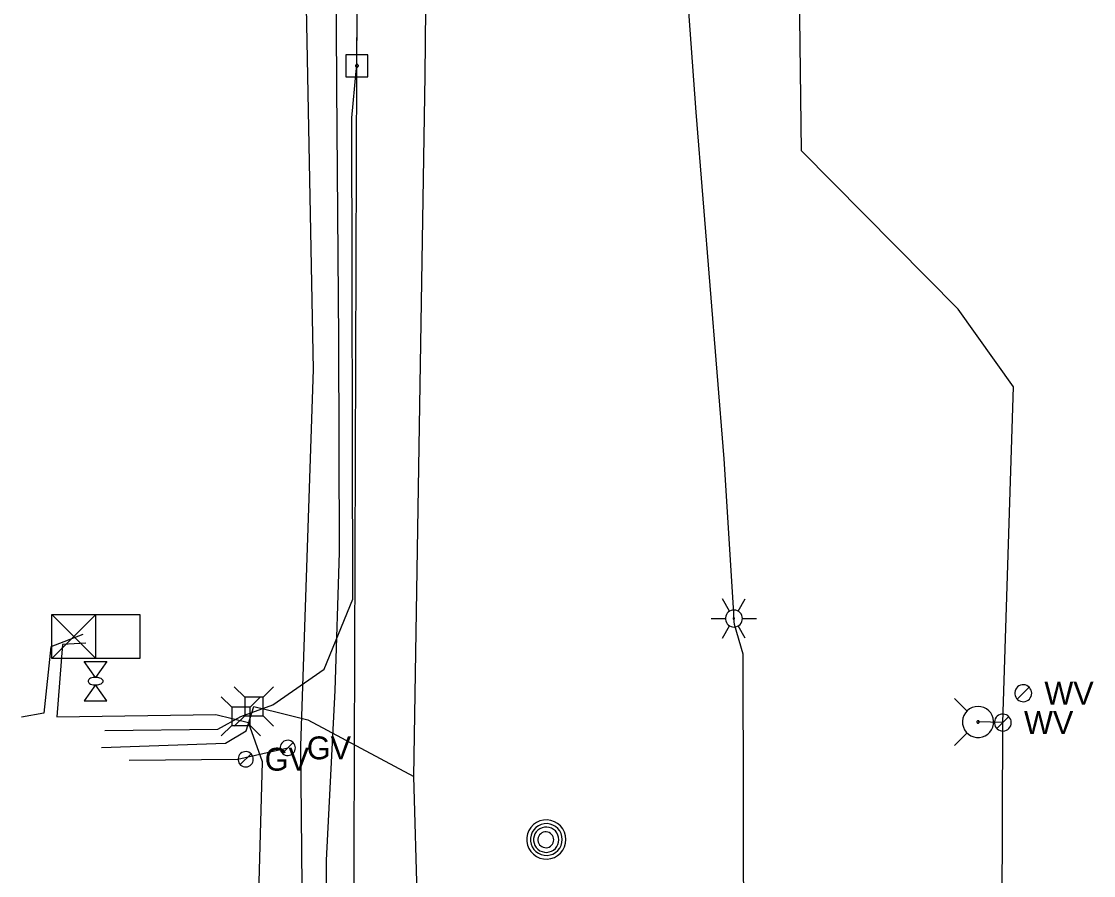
# Model space of a CAD drawing. Extents: x 596028 to 606371, y 330010 to 403088.
# Drawn here: x 601989.6 to 602170, y 368678.8 to 368822.6 of the extents above; entities that cross this region are included whole.
import ezdxf

# ---------------------------------------------------------------- set-up
doc = ezdxf.new("R2010")
doc.units = 0
for name, color, linetype in [('E_LTG', 7, 'Continuous'), ('E_SIG', 7, 'Continuous'), ('E_UTL_AG_Bold', 7, 'Continuous'), ('E_UTL_E_Bold', 7, 'Continuous'), ('E_UTL_E_UG', 7, 'Continuous'), ('E_UTL_EPowerPole', 7, 'Continuous'), ('E_UTL_G', 7, 'Continuous'), ('E_UTL_G_UG', 7, 'Continuous'), ('E_UTL_MH', 7, 'Continuous'), ('E_UTL_Overhead', 7, 'Continuous'), ('E_UTL_T_UG', 7, 'Continuous'), ('E_UTL_TV_UG', 7, 'Continuous'), ('E_UTL_W', 7, 'Continuous'), ('E_UTL_W_UG', 7, 'Continuous'), ('E_UTL_WHydrant', 7, 'Continuous')]:
    doc.layers.add(name, color=color, linetype=linetype)

msp = doc.modelspace()

# ---------------------------------------------------------------- linework, layer by layer
at = {"layer": 'E_LTG'}
for points in [[(602108.76, 368723.3), (602107.57, 368725.36)], [(602110.19, 368723.3), (602111.38, 368725.36)], [(602110.91, 368722.06), (602110.88, 368722.33), (602110.8, 368722.59), (602110.68, 368722.83), (602110.51, 368723.04), (602110.31, 368723.22), (602110.07, 368723.36), (602109.81, 368723.45), (602109.54, 368723.48), (602109.27, 368723.47), (602109.01, 368723.41), (602108.76, 368723.3), (602108.54, 368723.14), (602108.35, 368722.94), (602108.21, 368722.71), (602108.11, 368722.46), (602108.05, 368722.19), (602108.05, 368721.92), (602108.11, 368721.65), (602108.21, 368721.4), (602108.35, 368721.17), (602108.54, 368720.98), (602108.76, 368720.82), (602109.01, 368720.71), (602109.27, 368720.64), (602109.54, 368720.63), (602109.81, 368720.67), (602110.07, 368720.76), (602110.31, 368720.89), (602110.51, 368721.07), (602110.68, 368721.28), (602110.8, 368721.53), (602110.88, 368721.79), (602110.91, 368722.06)], [(602110.91, 368722.06), (602110.88, 368722.33), (602110.8, 368722.59), (602110.68, 368722.83), (602110.51, 368723.04), (602110.31, 368723.22), (602110.07, 368723.36), (602109.81, 368723.45), (602109.54, 368723.48), (602109.27, 368723.47), (602109.01, 368723.41), (602108.76, 368723.3), (602108.54, 368723.14), (602108.35, 368722.94), (602108.21, 368722.71), (602108.11, 368722.46), (602108.05, 368722.19), (602108.05, 368721.92), (602108.11, 368721.65), (602108.21, 368721.4), (602108.35, 368721.17), (602108.54, 368720.98), (602108.76, 368720.82), (602109.01, 368720.71), (602109.27, 368720.64), (602109.54, 368720.63), (602109.81, 368720.67), (602110.07, 368720.76), (602110.31, 368720.89), (602110.51, 368721.07), (602110.68, 368721.28), (602110.8, 368721.53), (602110.88, 368721.79), (602110.91, 368722.06)], [(602110.91, 368722.06), (602110.88, 368722.33), (602110.8, 368722.59), (602110.68, 368722.83), (602110.51, 368723.04), (602110.31, 368723.22), (602110.07, 368723.36), (602109.81, 368723.45), (602109.54, 368723.48), (602109.27, 368723.47), (602109.01, 368723.41), (602108.76, 368723.3), (602108.54, 368723.14), (602108.35, 368722.94), (602108.21, 368722.71), (602108.11, 368722.46), (602108.05, 368722.19), (602108.05, 368721.92), (602108.11, 368721.65), (602108.21, 368721.4), (602108.35, 368721.17), (602108.54, 368720.98), (602108.76, 368720.82), (602109.01, 368720.71), (602109.27, 368720.64), (602109.54, 368720.63), (602109.81, 368720.67), (602110.07, 368720.76), (602110.31, 368720.89), (602110.51, 368721.07), (602110.68, 368721.28), (602110.8, 368721.53), (602110.88, 368721.79), (602110.91, 368722.06)], [(602105.67, 368722.06), (602108.05, 368722.06)], [(602107.57, 368718.76), (602108.76, 368720.82)], [(602109.6, 368722.06), (602109.59, 368722.08), (602109.59, 368722.1), (602109.58, 368722.12), (602109.56, 368722.14), (602109.55, 368722.15), (602109.53, 368722.17), (602109.5, 368722.17), (602109.48, 368722.18), (602109.46, 368722.18), (602109.44, 368722.17), (602109.42, 368722.16), (602109.4, 368722.15), (602109.38, 368722.13), (602109.37, 368722.11), (602109.36, 368722.09), (602109.36, 368722.07), (602109.36, 368722.05), (602109.36, 368722.02), (602109.37, 368722), (602109.38, 368721.98), (602109.4, 368721.97), (602109.42, 368721.95), (602109.44, 368721.95), (602109.46, 368721.94), (602109.48, 368721.94), (602109.5, 368721.94), (602109.53, 368721.95), (602109.55, 368721.96), (602109.56, 368721.98), (602109.58, 368721.99), (602109.59, 368722.01), (602109.59, 368722.04), (602109.6, 368722.06)], [(602111.38, 368718.76), (602110.19, 368720.82)], [(602110.91, 368722.06), (602113.29, 368722.06)]]:
    msp.add_lwpolyline(points, dxfattribs=at)
at = {"layer": 'E_SIG'}
for points in [[(601994.69, 368715.31), (601994.69, 368722.73)], [(601994.69, 368722.73), (602009.54, 368722.73)], [(602002.12, 368722.73), (601994.69, 368715.31)], [(601994.69, 368722.73), (602002.12, 368715.31)], [(602002.12, 368715.31), (602002.12, 368722.73)], [(602009.54, 368722.73), (602009.54, 368715.31)], [(602002.12, 368719.02), (602002.12, 368719.02)], [(602009.54, 368715.31), (601994.69, 368715.31)]]:
    msp.add_lwpolyline(points, dxfattribs=at)
at = {"layer": 'E_UTL_AG_Bold'}
for points in [[(602027.18, 368708.8), (602025.42, 368710.55)], [(602030.27, 368708.8), (602032.02, 368710.55)], [(602024.98, 368707.14), (602023.23, 368708.89)], [(602030.27, 368708.8), (602027.18, 368708.8)], [(602027.18, 368708.8), (602027.18, 368705.7)], [(602028.08, 368707.14), (602029.83, 368708.89)], [(602030.27, 368705.7), (602030.27, 368708.8)], [(602028.08, 368707.14), (602024.98, 368707.14)], [(602024.98, 368707.14), (602024.98, 368704.04)], [(602028.08, 368704.04), (602028.08, 368707.14)], [(602027.18, 368705.7), (602025.42, 368703.95)], [(602027.18, 368705.7), (602030.27, 368705.7)], [(602030.27, 368705.7), (602032.02, 368703.95)], [(602024.98, 368704.04), (602023.23, 368702.29)], [(602024.98, 368704.04), (602028.08, 368704.04)], [(602028.08, 368704.04), (602029.83, 368702.29)]]:
    msp.add_lwpolyline(points, dxfattribs=at)
at = {"layer": 'E_UTL_E_Bold'}
for points in [[(602000.17, 368714.81), (602003.98, 368714.81)], [(602002.08, 368712.15), (602000.17, 368714.81)], [(602003.98, 368714.81), (602002.08, 368712.15)], [(602003.35, 368711.51), (602003.33, 368711.63), (602003.26, 368711.75), (602003.15, 368711.86), (602003, 368711.95), (602002.81, 368712.03), (602002.61, 368712.09), (602002.38, 368712.13), (602002.14, 368712.15), (602001.9, 368712.14), (602001.66, 368712.11), (602001.44, 368712.06), (602001.25, 368711.99), (602001.08, 368711.91), (602000.95, 368711.8), (602000.86, 368711.69), (602000.81, 368711.57), (602000.81, 368711.45), (602000.86, 368711.33), (602000.95, 368711.22), (602001.08, 368711.12), (602001.25, 368711.03), (602001.44, 368710.96), (602001.66, 368710.91), (602001.9, 368710.88), (602002.14, 368710.88), (602002.38, 368710.9), (602002.61, 368710.93), (602002.81, 368711), (602003, 368711.07), (602003.15, 368711.17), (602003.26, 368711.28), (602003.33, 368711.39), (602003.35, 368711.51)], [(602002.08, 368710.88), (602000.17, 368708.21)], [(602003.98, 368708.21), (602002.08, 368710.88)], [(602000.17, 368708.21), (602003.98, 368708.21)]]:
    msp.add_lwpolyline(points, dxfattribs=at)
at = {"layer": 'E_UTL_E_UG'}
for points in [[(602036.4, 368128.48), (602036.06, 368184.31), (602035.9, 368268.45), (602035.28, 368327.99), (602034.44, 368347.59), (602034.75, 368377.79), (602035.59, 368442.38), (602036.65, 368479.27), (602031.91, 368543.82), (602034.75, 368614.57), (602037.21, 368635.74), (602036.61, 368700.61), (602038.77, 368763.95), (602037.38, 368833.78), (602037.44, 368907.4), (602038.32, 368957.12), (602039.31, 369034.73)], [(602045.39, 368617.17), (602055.95, 368613.91), (602074.7, 368611.8), (602107.57, 368606.9), (602111.72, 368608.42), (602111.23, 368639.49), (602111.03, 368716.06), (602109.57, 368721.04), (602109.48, 368722.06), (602109.49, 368722.96), (602107.84, 368748.94), (602103.15, 368807.3), (602097.74, 368881.28), (602093.9, 368942.51), (602093.9, 368943.33)], [(601999.96, 368719.35), (601994.53, 368717.31), (601993.39, 368706.1), (601989.6, 368705.48)], [(602000.44, 368717.93), (601996.52, 368717.67), (601995.56, 368705.49), (602022.33, 368705.92), (602027.82, 368704.53)], [(602045.39, 368617.17), (602037.05, 368619.2), (602033.89, 368623.75), (602031.55, 368637.34), (602029.15, 368646.88), (602029.36, 368669.59), (602030.16, 368697.93), (602027.82, 368704.53)]]:
    msp.add_lwpolyline(points, dxfattribs=at)
at = {"layer": 'E_UTL_EPowerPole'}
for points in [[(602046.03, 368816.93), (602046.03, 368819.84)], [(602047.87, 368816.93), (602044.18, 368816.93)], [(602044.18, 368816.93), (602044.18, 368813.24)], [(602047.87, 368813.24), (602047.87, 368816.93)], [(602046.3, 368815.09), (602046.29, 368815.14), (602046.28, 368815.18), (602046.26, 368815.22), (602046.23, 368815.26), (602046.2, 368815.29), (602046.16, 368815.31), (602046.11, 368815.32), (602046.07, 368815.33), (602046.02, 368815.33), (602045.98, 368815.32), (602045.94, 368815.3), (602045.9, 368815.27), (602045.87, 368815.24), (602045.85, 368815.2), (602045.83, 368815.16), (602045.82, 368815.11), (602045.82, 368815.07), (602045.83, 368815.02), (602045.85, 368814.98), (602045.87, 368814.94), (602045.9, 368814.91), (602045.94, 368814.88), (602045.98, 368814.87), (602046.02, 368814.86), (602046.07, 368814.85), (602046.11, 368814.86), (602046.16, 368814.87), (602046.2, 368814.9), (602046.23, 368814.93), (602046.26, 368814.96), (602046.28, 368815), (602046.29, 368815.05), (602046.3, 368815.09)], [(602044.18, 368813.24), (602047.87, 368813.24)]]:
    msp.add_lwpolyline(points, dxfattribs=at)
at = {"layer": 'E_UTL_G'}
for points in [[(602035.7, 368700.28), (602035.67, 368700.52), (602035.61, 368700.76), (602035.49, 368700.97), (602035.34, 368701.17), (602035.16, 368701.33), (602034.95, 368701.45), (602034.72, 368701.53), (602034.47, 368701.56), (602034.23, 368701.55), (602033.99, 368701.49), (602033.77, 368701.39), (602033.57, 368701.25), (602033.41, 368701.07), (602033.27, 368700.87), (602033.18, 368700.64), (602033.14, 368700.4), (602033.14, 368700.16), (602033.18, 368699.92), (602033.27, 368699.69), (602033.41, 368699.49), (602033.57, 368699.31), (602033.77, 368699.17), (602033.99, 368699.07), (602034.23, 368699.01), (602034.47, 368699), (602034.72, 368699.03), (602034.95, 368699.11), (602035.16, 368699.24), (602035.34, 368699.39), (602035.49, 368699.59), (602035.61, 368699.8), (602035.67, 368700.04), (602035.7, 368700.28)], [(602033.51, 368699.37), (602035.32, 368701.19)], [(602028.61, 368698.37), (602028.59, 368698.61), (602028.52, 368698.85), (602028.41, 368699.07), (602028.26, 368699.26), (602028.07, 368699.42), (602027.86, 368699.54), (602027.63, 368699.62), (602027.39, 368699.65), (602027.15, 368699.64), (602026.91, 368699.58), (602026.69, 368699.48), (602026.49, 368699.34), (602026.32, 368699.16), (602026.19, 368698.96), (602026.1, 368698.73), (602026.05, 368698.49), (602026.05, 368698.25), (602026.1, 368698.01), (602026.19, 368697.78), (602026.32, 368697.58), (602026.49, 368697.4), (602026.69, 368697.26), (602026.91, 368697.16), (602027.15, 368697.1), (602027.39, 368697.09), (602027.63, 368697.12), (602027.86, 368697.2), (602028.07, 368697.33), (602028.26, 368697.49), (602028.41, 368697.68), (602028.52, 368697.89), (602028.59, 368698.13), (602028.61, 368698.37)], [(602026.42, 368697.46), (602028.24, 368699.28)]]:
    msp.add_lwpolyline(points, dxfattribs=at)
at = {"layer": 'E_UTL_G_UG'}
for points in [[(602039.52, 368542.31), (602040.38, 368581.78), (602041.06, 368602.54), (602041.8, 368635.67), (602040.91, 368642.65), (602040.95, 368681.4), (602042.41, 368709.93), (602043.11, 368733.16), (602043.03, 368769.04), (602042.65, 368811.55), (602042.41, 368862.76), (602043.13, 368898.34), (602043.05, 368958.08), (602041.79, 369007.09)], [(602007.71, 368698.22), (602025.99, 368698.36), (602034.41, 368700.28)]]:
    msp.add_lwpolyline(points, dxfattribs=at)
at = {"layer": 'E_UTL_MH'}
for points in [[(602081.21, 368684.86), (602081.15, 368685.49), (602080.97, 368686.09), (602080.69, 368686.65), (602080.3, 368687.14), (602079.82, 368687.55), (602079.28, 368687.86), (602078.69, 368688.07), (602078.07, 368688.16), (602077.44, 368688.13), (602076.83, 368687.98), (602076.26, 368687.72), (602075.75, 368687.36), (602075.32, 368686.9), (602074.98, 368686.37), (602074.74, 368685.79), (602074.62, 368685.18), (602074.62, 368684.55), (602074.74, 368683.93), (602074.98, 368683.35), (602075.32, 368682.82), (602075.75, 368682.37), (602076.26, 368682), (602076.83, 368681.74), (602077.44, 368681.6), (602078.07, 368681.57), (602078.69, 368681.65), (602079.28, 368681.86), (602079.82, 368682.17), (602080.3, 368682.58), (602080.69, 368683.08), (602080.97, 368683.64), (602081.15, 368684.24), (602081.21, 368684.86)], [(602080.59, 368684.86), (602080.55, 368685.36), (602080.4, 368685.85), (602080.17, 368686.3), (602079.85, 368686.7), (602079.47, 368687.04), (602079.03, 368687.29), (602078.55, 368687.46), (602078.04, 368687.53), (602077.54, 368687.51), (602077.04, 368687.39), (602076.58, 368687.18), (602076.16, 368686.88), (602075.81, 368686.51), (602075.54, 368686.08), (602075.35, 368685.61), (602075.25, 368685.11), (602075.25, 368684.6), (602075.35, 368684.1), (602075.54, 368683.63), (602075.81, 368683.2), (602076.16, 368682.83), (602076.58, 368682.54), (602077.04, 368682.33), (602077.54, 368682.21), (602078.04, 368682.18), (602078.55, 368682.26), (602079.03, 368682.42), (602079.47, 368682.68), (602079.85, 368683.01), (602080.17, 368683.41), (602080.4, 368683.86), (602080.55, 368684.35), (602080.59, 368684.86)], [(602080.03, 368684.83), (602079.99, 368685.23), (602079.88, 368685.62), (602079.69, 368685.98), (602079.44, 368686.3), (602079.14, 368686.56), (602078.79, 368686.77), (602078.4, 368686.9), (602078, 368686.96), (602077.6, 368686.94), (602077.21, 368686.84), (602076.84, 368686.67), (602076.51, 368686.44), (602076.23, 368686.14), (602076.01, 368685.8), (602075.86, 368685.43), (602075.78, 368685.03), (602075.78, 368684.63), (602075.86, 368684.23), (602076.01, 368683.85), (602076.23, 368683.51), (602076.51, 368683.22), (602076.84, 368682.98), (602077.21, 368682.82), (602077.6, 368682.72), (602078, 368682.7), (602078.4, 368682.76), (602078.79, 368682.89), (602079.14, 368683.09), (602079.44, 368683.36), (602079.69, 368683.68), (602079.88, 368684.04), (602079.99, 368684.43), (602080.03, 368684.83)], [(602079.18, 368684.81), (602079.15, 368685.07), (602079.08, 368685.31), (602078.96, 368685.53), (602078.81, 368685.73), (602078.62, 368685.9), (602078.4, 368686.02), (602078.16, 368686.11), (602077.91, 368686.14), (602077.65, 368686.13), (602077.41, 368686.07), (602077.18, 368685.97), (602076.97, 368685.82), (602076.8, 368685.64), (602076.66, 368685.42), (602076.57, 368685.19), (602076.52, 368684.94), (602076.52, 368684.69), (602076.57, 368684.44), (602076.66, 368684.2), (602076.8, 368683.99), (602076.97, 368683.81), (602077.18, 368683.66), (602077.41, 368683.55), (602077.65, 368683.49), (602077.91, 368683.48), (602078.16, 368683.52), (602078.4, 368683.6), (602078.62, 368683.73), (602078.81, 368683.89), (602078.96, 368684.09), (602079.08, 368684.32), (602079.15, 368684.56), (602079.18, 368684.81)]]:
    msp.add_lwpolyline(points, dxfattribs=at)
at = {"layer": 'E_UTL_Overhead'}
msp.add_lwpolyline([(602046.65, 367600.38), (602051.29, 367697.52), (602053.8, 367901.24), (602051.89, 368080.89), (602055.16, 368276.21), (602053.08, 368301.06), (602057.62, 368469.75), (602045.39, 368617.17), (602046.06, 368815.09), (602047.67, 369060.69), (602047.72, 369211.87), (602048.36, 369250.01), (602048.54, 369288.25), (602049.4, 369442.5), (602049.76, 369613.32), (602051.08, 369789.61), (602050.68, 369965.17), (602051.62, 370141.89), (602052.51, 370286.68), (602048.38, 370407.21)], dxfattribs=at)
at = {"layer": 'E_UTL_T_UG'}
for points in [[(602051.34, 368009.14), (602051.89, 368080.89), (602055.36, 368086.98), (602053.17, 368186.65), (602052.96, 368247.29), (602057.14, 368287.65), (602056.92, 368311.6), (602057.26, 368326.5), (602055.41, 368414.65), (602056.51, 368455.04), (602056.73, 368477.07), (602056.88, 368545.29), (602056.27, 368673.81), (602055.65, 368695.47), (602057.54, 368813.47), (602059, 368959.42), (602058.48, 369087.55)], [(602003.1, 368700.34), (602023.93, 368701.09), (602027.42, 368703.17), (602028.72, 368707.25), (602032.63, 368706.29), (602037.78, 368704.98), (602055.65, 368695.47)]]:
    msp.add_lwpolyline(points, dxfattribs=at)
at = {"layer": 'E_UTL_TV_UG'}
msp.add_lwpolyline([(602003.65, 368703.21), (602022.66, 368703.41), (602026.53, 368705.59), (602031.88, 368707.51), (602040.54, 368713.54), (602045.35, 368725.34), (602045.22, 368806.33), (602045.92, 368814.16), (602046.06, 368815.09)], dxfattribs=at)
at = {"layer": 'E_UTL_W'}
for points in [[(602159.59, 368709.48), (602159.56, 368709.75), (602159.49, 368710.01), (602159.36, 368710.25), (602159.2, 368710.47), (602158.99, 368710.64), (602158.76, 368710.78), (602158.5, 368710.87), (602158.23, 368710.91), (602157.96, 368710.89), (602157.7, 368710.83), (602157.45, 368710.72), (602157.23, 368710.56), (602157.04, 368710.36), (602156.9, 368710.14), (602156.8, 368709.88), (602156.75, 368709.62), (602156.75, 368709.35), (602156.8, 368709.08), (602156.9, 368708.83), (602157.04, 368708.6), (602157.23, 368708.4), (602157.45, 368708.25), (602157.7, 368708.13), (602157.96, 368708.07), (602158.23, 368708.06), (602158.5, 368708.1), (602158.76, 368708.18), (602158.99, 368708.32), (602159.2, 368708.5), (602159.36, 368708.71), (602159.49, 368708.95), (602159.56, 368709.21), (602159.59, 368709.48)], [(602157.16, 368708.47), (602159.17, 368710.49)], [(602156.16, 368704.54), (602156.14, 368704.81), (602156.06, 368705.07), (602155.94, 368705.31), (602155.77, 368705.53), (602155.56, 368705.71), (602155.33, 368705.84), (602155.07, 368705.93), (602154.81, 368705.97), (602154.53, 368705.96), (602154.27, 368705.89), (602154.02, 368705.78), (602153.8, 368705.62), (602153.62, 368705.43), (602153.47, 368705.2), (602153.37, 368704.95), (602153.32, 368704.68), (602153.32, 368704.41), (602153.37, 368704.14), (602153.47, 368703.89), (602153.62, 368703.66), (602153.8, 368703.47), (602154.02, 368703.31), (602154.27, 368703.2), (602154.53, 368703.13), (602154.81, 368703.12), (602155.07, 368703.16), (602155.33, 368703.25), (602155.56, 368703.38), (602155.77, 368703.56), (602155.94, 368703.77), (602156.06, 368704.01), (602156.14, 368704.27), (602156.16, 368704.54)], [(602153.73, 368703.54), (602155.75, 368705.55)]]:
    msp.add_lwpolyline(points, dxfattribs=at)
at = {"layer": 'E_UTL_W_UG'}
for points in [[(602152.27, 367596.21), (602153.25, 367736.28), (602154.14, 367843.75), (602155.2, 367981.06), (602156.64, 368132.29), (602156.41, 368137.78), (602158.61, 368205.69), (602157.53, 368347.32), (602155.12, 368429.53), (602155.41, 368532.9), (602154.38, 368609.08), (602154.74, 368704.54), (602156.55, 368761.07), (602147.24, 368774.1), (602120.84, 368800.75), (602119.9, 368876.94), (602120.47, 368957.7), (602119.8, 369029.35)], [(602154.74, 368704.54), (602150.56, 368704.65)]]:
    msp.add_lwpolyline(points, dxfattribs=at)
at = {"layer": 'E_UTL_WHydrant'}
for points in [[(602148.73, 368706.48), (602146.59, 368708.62)], [(602150.56, 368707.27), (602150.07, 368707.22), (602149.59, 368707.08), (602149.15, 368706.85), (602148.75, 368706.54), (602148.43, 368706.17), (602148.18, 368705.74), (602148.02, 368705.26), (602147.94, 368704.77), (602147.97, 368704.27), (602148.09, 368703.79), (602148.29, 368703.34), (602148.58, 368702.93), (602148.94, 368702.58), (602149.36, 368702.32), (602149.83, 368702.13), (602150.32, 368702.04), (602150.81, 368702.04), (602151.3, 368702.13), (602151.77, 368702.32), (602152.19, 368702.58), (602152.55, 368702.93), (602152.84, 368703.34), (602153.04, 368703.79), (602153.16, 368704.27), (602153.18, 368704.77), (602153.11, 368705.26), (602152.95, 368705.74), (602152.7, 368706.17), (602152.37, 368706.54), (602151.98, 368706.85), (602151.54, 368707.08), (602151.06, 368707.22), (602150.56, 368707.27)], [(602150.56, 368704.85), (602150.53, 368704.84), (602150.49, 368704.83), (602150.46, 368704.82), (602150.43, 368704.79), (602150.4, 368704.76), (602150.38, 368704.73), (602150.37, 368704.69), (602150.36, 368704.66), (602150.37, 368704.62), (602150.37, 368704.58), (602150.39, 368704.55), (602150.41, 368704.52), (602150.44, 368704.49), (602150.47, 368704.47), (602150.51, 368704.45), (602150.55, 368704.45), (602150.58, 368704.45), (602150.62, 368704.45), (602150.66, 368704.47), (602150.69, 368704.49), (602150.72, 368704.52), (602150.74, 368704.55), (602150.75, 368704.58), (602150.76, 368704.62), (602150.76, 368704.66), (602150.76, 368704.69), (602150.75, 368704.73), (602150.73, 368704.76), (602150.7, 368704.79), (602150.67, 368704.82), (602150.64, 368704.83), (602150.6, 368704.84), (602150.56, 368704.85)], [(602148.73, 368702.81), (602146.59, 368700.67)]]:
    msp.add_lwpolyline(points, dxfattribs=at)

# ---------------------------------------------------------------- texts
at = {"layer": 'E_UTL_G'}
for p in [(602037.62, 368698.36), (602030.54, 368696.45)]:
    msp.add_text('GV', height=3.85, dxfattribs=at).set_placement(p)
at = {"layer": 'E_UTL_W'}
for p in [(602161.73, 368707.56), (602158.3, 368702.62)]:
    msp.add_text('WV', height=3.85, dxfattribs=at).set_placement(p)

doc.saveas('drawing.dxf')
